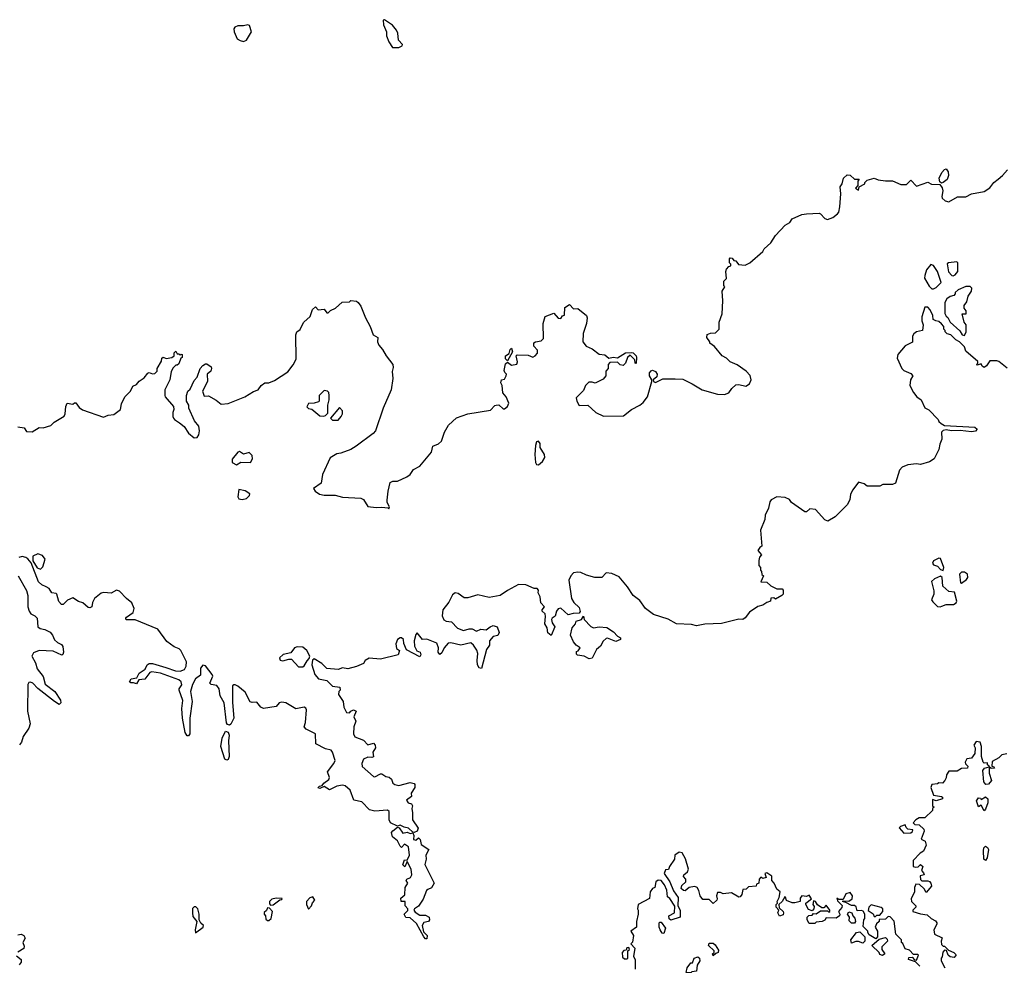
# Model space of a CAD drawing. Extents: x 2472589 to 2662339, y 701009 to 849030.
# Tile 330 of 406: x 2598368 to 2605348, y 739603 to 746310. Entities that reach past the tile are written whole.
import ezdxf

# ---------------------------------------------------------------- set-up
doc = ezdxf.new("R2010")
doc.units = 0

msp = doc.modelspace()

# ---------------------------------------------------------------- linework, layer by layer
at = {"layer": '0CON05XD'}
for points in [[(2601011.7, 746111.7), (2601055, 746112.5), (2601080, 746125), (2601082.5, 746135), (2601053.3, 746165), (2601048, 746215), (2601040, 746235), (2601010.3, 746270.3), (2600955, 746310), (2600945, 746307.5), (2600946.7, 746273.3), (2600968.8, 746225), (2600967.5, 746195), (2600983.9, 746153.9), (2601011.7, 746111.7)], [(2599955, 746155.7), (2599975, 746163.8), (2600011.9, 746225), (2599997.8, 746267.8), (2599985, 746273.1), (2599955, 746265.8), (2599915, 746265.8), (2599893.3, 746256.7), (2599886, 746245), (2599887.5, 746225), (2599910, 746175), (2599931.3, 746161.3), (2599955, 746155.7)], [(2603135, 743726.7), (2603205.9, 743685.9), (2603314.1, 743654.1), (2603365, 743650.8), (2603395, 743663.8), (2603416.7, 743695), (2603445, 743721.2), (2603465, 743723.8), (2603515, 743711.2), (2603542.3, 743727.7), (2603553.8, 743755), (2603547.5, 743787.5), (2603517.5, 743817.5), (2603453, 743863), (2603403.9, 743883.9), (2603378.3, 743908.3), (2603347, 743927), (2603293, 743993), (2603260, 744015), (2603260, 744025), (2603240, 744055), (2603241.7, 744078.3), (2603265, 744087.5), (2603301.7, 744088.3), (2603327.5, 744115), (2603327.5, 744165), (2603346.7, 744225), (2603352.5, 744315), (2603347.5, 744385), (2603366.7, 744415), (2603360, 744425), (2603360, 744455), (2603377.5, 744475), (2603373.3, 744525), (2603378.3, 744541.7), (2603395, 744560), (2603410, 744565), (2603410, 744575), (2603400, 744585), (2603400, 744615), (2603405, 744620), (2603418.3, 744618.3), (2603431.7, 744601.7), (2603445, 744600), (2603463.6, 744573.6), (2603511.7, 744568.3), (2603545, 744586.7), (2603635, 744666.2), (2603646.7, 744685), (2603693, 744727), (2603725, 744780), (2603795, 744852.5), (2603827.7, 744872.3), (2603845, 744897.5), (2603912.7, 744927.3), (2603945, 744933.8), (2604035, 744936.7), (2604045, 744933.3), (2604075, 744900), (2604095, 744893.8), (2604132.7, 744907.3), (2604165, 744932), (2604175.8, 744945), (2604182.3, 744982.3), (2604188, 745075), (2604184, 745125), (2604198.8, 745145), (2604208.8, 745185), (2604235, 745208.8), (2604255, 745207.5), (2604285, 745180), (2604318.3, 745178.3), (2604310, 745165), (2604310, 745135), (2604293.3, 745115), (2604315, 745100), (2604320, 745125), (2604360, 745145), (2604360, 745155), (2604377, 745173), (2604425, 745185.8), (2604455, 745173.8), (2604505, 745166), (2604555, 745166.7), (2604615, 745140), (2604655, 745140), (2604685, 745172.5), (2604725, 745130), (2604805, 745156.7), (2604832.9, 745142.9), (2604890.7, 745140.7), (2604907.1, 745117.1), (2604913.1, 745095), (2604904.3, 745055), (2604907.1, 745045), (2604928.8, 745025), (2604955, 745018.6), (2605015.9, 745054.1), (2605075, 745053.3), (2605115, 745074.3), (2605205, 745090.6), (2605245, 745117.5), (2605275, 745155.8), (2605305, 745179.2), (2605335.7, 745204.3), (2605370, 745245)], [(2604901.7, 745151.7), (2604890.8, 745160.8), (2604886.9, 745185), (2604904.6, 745225.4), (2604925, 745248), (2604935, 745251.2), (2604950.2, 745230.2), (2604953.6, 745205), (2604942.3, 745177.7), (2604915, 745154.2), (2604901.7, 745151.7)], [(2604845, 744400), (2604865, 744410), (2604900, 744445), (2604874.2, 744525), (2604846.6, 744566.6), (2604827, 744573), (2604797.5, 744535), (2604783.6, 744496.4), (2604783, 744477), (2604815, 744420), (2604835, 744400), (2604845, 744400)], [(2604985, 744493.3), (2604999.3, 744500.7), (2605017.5, 744525), (2605017.5, 744585), (2605011.7, 744591.7), (2604953.6, 744586.4), (2604942, 744578), (2604952.1, 744522.1), (2604975, 744496.7), (2604985, 744493.3)], [(2605065, 744070), (2605077.5, 744095), (2605076.7, 744145), (2605063.8, 744165), (2605050, 744225), (2605077, 744223), (2605077.5, 744245), (2605062.5, 744265), (2605063, 744283), (2605081.7, 744308.3), (2605091.7, 744348.3), (2605116.7, 744385), (2605117.5, 744405), (2605105, 744417.5), (2605075, 744417.5), (2605020, 744395), (2605000, 744375), (2605000, 744365), (2604990, 744355), (2604963.9, 744346.1), (2604940.5, 744329.5), (2604926.7, 744305), (2604926.4, 744226.4), (2604936.7, 744206.7), (2604948.3, 744198.3), (2604963.6, 744163.6), (2605033, 744103), (2605050, 744075), (2605065, 744070)], [(2598355, 743422), (2598400, 743415), (2598415, 743390), (2598455, 743387.5), (2598505, 743418.8), (2598535, 743416.2), (2598587.1, 743432.9), (2598611.2, 743455), (2598681.7, 743498.3), (2598690, 743515), (2598693.8, 743566.2), (2598705, 743590), (2598745, 743582.5), (2598755, 743592.5), (2598765, 743592.5), (2598790, 743560), (2598813, 743543), (2598961.7, 743491.7), (2598995, 743506), (2599035, 743510), (2599082.5, 743545), (2599090, 743585), (2599113.3, 743635), (2599153.3, 743675), (2599170, 743710), (2599195, 743722.5), (2599213.6, 743746.4), (2599249.3, 743770.7), (2599275, 743802.5), (2599285, 743806.7), (2599308.3, 743798.3), (2599325, 743800), (2599341.7, 743818.3), (2599343, 743837), (2599371.7, 743888.3), (2599375, 743910), (2599385, 743917.5), (2599405, 743907.5), (2599446.7, 743913.3), (2599462.5, 743925), (2599463.6, 743946.4), (2599475, 743960), (2599485, 743940), (2599495, 743940), (2599505, 743930), (2599513, 743937), (2599520, 743935), (2599520, 743915), (2599510, 743910), (2599495, 743870), (2599485, 743860), (2599475, 743860), (2599455, 743840), (2599442.5, 743815), (2599432.5, 743755), (2599397.5, 743685), (2599397.5, 743645), (2599400, 743635), (2599457, 743567), (2599460, 743545), (2599452.5, 743525), (2599452.5, 743495), (2599457.5, 743485), (2599465, 743473.3), (2599500.7, 743450.7), (2599532.5, 743425), (2599565, 743377.5), (2599605, 743343.3), (2599625, 743347.5), (2599636.7, 743365), (2599643.3, 743395), (2599636.4, 743426.4), (2599607.5, 743465), (2599567.5, 743555), (2599567, 743577), (2599550, 743605), (2599550, 743645), (2599560, 743675), (2599575, 743690), (2599605, 743750), (2599626, 743774), (2599646.7, 743835), (2599665, 743856.7), (2599685, 743870), (2599695, 743870), (2599725, 743847.5), (2599727.5, 743835), (2599723, 743817), (2599696.2, 743795), (2599700, 743745), (2599662.5, 743675), (2599675, 743640), (2599705, 743642.5), (2599760.5, 743610.5), (2599795, 743582.5), (2599845, 743588.8), (2599905, 743610.8), (2599964.2, 743635.8), (2600025, 743673.8), (2600057.5, 743685), (2600080, 743715), (2600105, 743733.3), (2600135, 743733.3), (2600175, 743750), (2600267.7, 743812.3), (2600307, 743863), (2600327, 743903), (2600326.2, 744075), (2600333.3, 744095), (2600356.8, 744113.2), (2600365.8, 744135), (2600381.2, 744165), (2600426.7, 744205), (2600443.8, 744255), (2600465, 744272.5), (2600483, 744253), (2600527, 744257), (2600545, 744230), (2600555, 744230), (2600571.7, 744248.3), (2600606.4, 744263.6), (2600653, 744307), (2600705, 744310), (2600715, 744317.5), (2600755, 744312.5), (2600767.5, 744305), (2600785, 744277.5), (2600818, 744195), (2600853, 744133), (2600874, 744075), (2600906.7, 744055), (2600904.2, 744025), (2600912.6, 744002.6), (2600940.7, 743970.7), (2600965, 743926.2), (2601012, 743865), (2601015.8, 743844.2), (2601007.5, 743815), (2601012.9, 743765), (2601002, 743685), (2600944.2, 743555), (2600890, 743395), (2600874.3, 743375.7), (2600754.1, 743285.9), (2600715, 743262), (2600645, 743236), (2600615, 743231.2), (2600568, 743202), (2600513.8, 743085), (2600505, 743022.5), (2600450, 742985), (2600462.5, 742965), (2600492.5, 742945), (2600525, 742937.5), (2600605, 742938.6), (2600655, 742924), (2600785, 742917.5), (2600805, 742907.5), (2600835, 742856.7), (2600895, 742850), (2600935, 742853.8), (2600977.5, 742847.5), (2600985, 742840), (2600990, 742855), (2600973.8, 742885), (2600972.3, 742902.3), (2600979.2, 742965), (2600995, 743027.5), (2601014.1, 743035.9), (2601045, 743036), (2601112.4, 743067.6), (2601136, 743085), (2601160, 743120), (2601205, 743142.5), (2601288.2, 743241.8), (2601296.7, 743285), (2601337, 743303), (2601358.3, 743321.7), (2601380, 743385), (2601407.5, 743435), (2601464, 743486), (2601544.7, 743515.3), (2601705, 743540), (2601735, 743573.3), (2601745, 743576.7), (2601765, 743577.5), (2601795, 743550), (2601805, 743550), (2601825, 743567.5), (2601835, 743590), (2601816.7, 743635), (2601793, 743663), (2601787.5, 743715), (2601777.5, 743735), (2601783.6, 743756.4), (2601805, 743760), (2601817.5, 743785), (2601820, 743795), (2601806.7, 743806.7), (2601801.2, 743821.2), (2601811.7, 743868.3), (2601825, 743880), (2601855, 743860), (2601893, 743867), (2601897, 743883), (2601887.5, 743925), (2601895, 743932.5), (2601971.7, 743931.7), (2602005, 743917.5), (2602022.5, 743925), (2602037.5, 743945), (2602037.5, 743965), (2602012.5, 743995), (2602013, 744017), (2602023.6, 744026.4), (2602065, 744033.3), (2602082, 744048), (2602078.8, 744155), (2602092.5, 744205), (2602155, 744227.5), (2602185, 744192.5), (2602205, 744190), (2602215, 744210), (2602230, 744215), (2602231.7, 744268.3), (2602265, 744290), (2602295, 744260), (2602325, 744262.5), (2602385, 744212.5), (2602390, 744195), (2602386, 744155), (2602362, 744085), (2602360, 744025), (2602382.5, 743995), (2602425, 743976.7), (2602475, 743937.5), (2602515, 743932.5), (2602545, 743910), (2602575, 743916.7), (2602605, 743912.5), (2602663, 743947), (2602705, 743950), (2602716.4, 743946.4), (2602737.5, 743925), (2602740, 743915), (2602737.5, 743872.5), (2602730, 743875), (2602728.3, 743898.3), (2602695, 743930), (2602677, 743913), (2602662.5, 743875), (2602645, 743857.5), (2602625, 743862.5), (2602605, 743880), (2602551.7, 743878.3), (2602540, 743865), (2602540, 743835), (2602523, 743817), (2602522.5, 743785), (2602505, 743760), (2602447.5, 743732.5), (2602425, 743740), (2602401.7, 743738.3), (2602380, 743715), (2602365, 743680), (2602313, 743627), (2602317.5, 743605), (2602335, 743573.3), (2602395, 743576.7), (2602451.2, 743525), (2602507.6, 743497.6), (2602649.3, 743500.7), (2602704.7, 743545.3), (2602764.7, 743575.3), (2602787.8, 743595), (2602819.5, 743635), (2602850, 743745), (2602850, 743755), (2602832.5, 743785), (2602832.5, 743805), (2602845, 743820), (2602855, 743823.3), (2602874.1, 743814.1), (2602886.2, 743795), (2602883.6, 743776.4), (2602857.5, 743755), (2602860, 743745), (2602875, 743737.5), (2602928.3, 743761.7), (2603015, 743763.3), (2603069.3, 743759.3), (2603135, 743726.7)], [(2605369.3, 743839.3), (2605310, 743885), (2605295, 743890), (2605245, 743890), (2605222.5, 743855), (2605205, 743842.5), (2605191.7, 743851.7), (2605185, 743870), (2605155, 743860), (2605150, 743865), (2605160, 743875), (2605160, 743885), (2605075, 743960), (2605065, 743990), (2605030, 744025), (2605005, 744040), (2604970, 744075), (2604943, 744083), (2604930, 744095), (2604930, 744105), (2604920, 744115), (2604920, 744135), (2604903, 744153), (2604885, 744170), (2604863, 744173), (2604843.6, 744183.6), (2604841.7, 744211.7), (2604823, 744253), (2604805, 744270), (2604785, 744270), (2604763.6, 744203.6), (2604763.3, 744175), (2604773.3, 744145), (2604767.5, 744105), (2604725, 744096.7), (2604707, 744083), (2604697.5, 744065), (2604698.3, 744021.7), (2604645, 743997.5), (2604593.3, 743935), (2604588.3, 743908.3), (2604622.5, 743835), (2604635, 743822.5), (2604685, 743800), (2604700, 743785), (2604682.5, 743755), (2604677.5, 743715), (2604703.3, 743665), (2604727.5, 743635), (2604757.5, 743615), (2604785, 743557.5), (2604813, 743543), (2604880, 743475), (2604885, 743460), (2604900, 743445), (2604925, 743432.5), (2605138.9, 743418.9), (2605155.8, 743405.8), (2605145, 743392.5), (2605115, 743386), (2605035, 743396.7), (2604973.7, 743393.7), (2604935, 743402), (2604915, 743396.2), (2604904, 743385), (2604906, 743335), (2604890.3, 743299.7), (2604885, 743262.5), (2604850, 743195), (2604817.5, 743175), (2604755, 743156), (2604725, 743160), (2604665, 743152), (2604625, 743136.2), (2604606.1, 743113.9), (2604576.1, 743023.9), (2604556.4, 743013.6), (2604487, 743013), (2604465, 743002.5), (2604375, 743002.5), (2604355, 743017.5), (2604315, 743030), (2604273.3, 742976.7), (2604257.5, 742945), (2604252.5, 742905), (2604235, 742870), (2604150, 742785), (2604096.4, 742753.6), (2604075, 742762.5), (2604010, 742835), (2603968.3, 742841.7), (2603945, 742820), (2603935, 742820), (2603840, 742885), (2603825, 742907.5), (2603795, 742921.2), (2603735, 742926.2), (2603696.1, 742903.9), (2603685, 742890), (2603676.7, 742845), (2603653.6, 742796.4), (2603650, 742765), (2603620.7, 742689.3), (2603630, 742575), (2603615, 742567.5), (2603600, 742545), (2603627.5, 742515), (2603613, 742497), (2603607.5, 742475), (2603608.3, 742438.3), (2603620, 742425), (2603620, 742405), (2603627, 742397), (2603630, 742375), (2603640, 742365), (2603623, 742323), (2603665, 742320), (2603693.9, 742293.9), (2603735, 742272.5), (2603773, 742273), (2603780, 742265), (2603780, 742235), (2603770, 742225), (2603725, 742200), (2603715, 742210), (2603693.3, 742206.7), (2603690, 742185), (2603663.9, 742176.1), (2603635, 742156.7), (2603601.7, 742148.3), (2603542.3, 742107.7), (2603511.7, 742068.3), (2603495, 742056.7), (2603465, 742058.8), (2603343, 742027), (2603225, 742023.3), (2603165, 742010), (2603130.7, 742020.7), (2603025, 742024.2), (2602965, 742057.5), (2602862.1, 742092.1), (2602804.2, 742134.2), (2602765, 742190), (2602716, 742225), (2602677.3, 742287.3), (2602617.7, 742357.7), (2602565, 742381.2), (2602525, 742387.5), (2602495, 742353.3), (2602445, 742354), (2602385, 742369.2), (2602345, 742390), (2602325, 742392), (2602293.2, 742386.8), (2602274, 742365), (2602260.6, 742335), (2602278.8, 742205), (2602295.8, 742175.8), (2602335, 742140), (2602341.7, 742111.7), (2602335, 742100), (2602290.5, 742099.5), (2602255, 742088.8), (2602205, 742137.5), (2602185, 742132.5), (2602173.3, 742115), (2602165, 742080), (2602143.6, 742066.4), (2602137.5, 742055), (2602143.3, 742033.3), (2602162.5, 742005), (2602135, 741942.5), (2602112.3, 741962.3), (2602107, 741997), (2602090, 742025), (2602096.4, 742076.4), (2602092.5, 742095), (2602072.5, 742115), (2602072.5, 742125), (2602087.5, 742145), (2602062.5, 742175), (2602056.4, 742216.4), (2602042.5, 742245), (2602046.7, 742265), (2602035.9, 742275.9), (2602015, 742276.7), (2601955, 742301.2), (2601905, 742304.3), (2601825, 742261.9), (2601775, 742225.8), (2601695, 742211.4), (2601615, 742231.5), (2601545, 742210), (2601518.6, 742208.6), (2601475, 742241.1), (2601455, 742245.5), (2601435, 742230), (2601410, 742180), (2601367.5, 742125), (2601363, 742083), (2601374.1, 742054.1), (2601390, 742045), (2601428.3, 742038.3), (2601471.2, 741995), (2601515, 741978.8), (2601555, 741990), (2601575, 741990), (2601605, 741973.3), (2601637, 741987), (2601675, 741982.5), (2601702.5, 742005), (2601723.3, 742013.3), (2601752.5, 742005), (2601766.1, 741963.9), (2601756.4, 741943.6), (2601723.8, 741936.2), (2601697.5, 741905), (2601697.5, 741875), (2601676.1, 741843.9), (2601641.7, 741708.3), (2601625, 741712.5), (2601613.9, 741733.9), (2601610, 741765), (2601616.1, 741813.9), (2601608.7, 741838.7), (2601585, 741873.8), (2601565, 741890.8), (2601495, 741874), (2601425, 741890.8), (2601405, 741888.8), (2601376.2, 741855), (2601360.7, 741819.3), (2601345, 741807.5), (2601334, 741824), (2601336, 741855), (2601325, 741888), (2601255, 741916.7), (2601223.9, 741913.9), (2601185, 741962.5), (2601175, 741950), (2601163.8, 741905), (2601166.1, 741866.1), (2601183.3, 741833.3), (2601207.5, 741825), (2601212.5, 741805), (2601205, 741790), (2601110.7, 741840.7), (2601091.2, 741885), (2601088.8, 741915), (2601075, 741926.2), (2601065, 741926.7), (2601046.7, 741915), (2601033.6, 741883.6), (2601040, 741850), (2601060, 741835), (2601050, 741805), (2600925, 741773.8), (2600845, 741782.5), (2600816.2, 741765)], [(2601825, 743890), (2601812.5, 743905), (2601812.5, 743925), (2601838.3, 743941.7), (2601845, 743970), (2601855, 743980), (2601862.5, 743955), (2601825, 743890)], [(2600523, 743497), (2600535, 743502.5), (2600551.7, 743518.3), (2600552.5, 743575), (2600562.5, 743615), (2600562.5, 743645), (2600560, 743665), (2600550, 743675), (2600525, 743680), (2600490, 743645), (2600490, 743605), (2600485, 743600), (2600455, 743590), (2600415, 743587.5), (2600402.5, 743565), (2600415, 743552.5), (2600438.3, 743548.3), (2600495, 743500), (2600523, 743497)], [(2600625, 743470), (2600647.5, 743495), (2600656.7, 743515), (2600656.7, 743535), (2600635, 743560), (2600570, 743485), (2600585, 743470), (2600625, 743470)], [(2602045, 743152.5), (2602075, 743177.5), (2602090, 743205), (2602088.8, 743225), (2602057.5, 743275), (2602057.5, 743305), (2602045, 743320), (2602032.5, 743315), (2602025, 743290), (2602018.8, 743225), (2602025, 743170), (2602032.5, 743155), (2602045, 743152.5)], [(2599905, 743152.5), (2599935, 743172.5), (2600005, 743170), (2600017.5, 743195), (2600015, 743220), (2599995, 743240), (2599955, 743227.5), (2599925, 743247.5), (2599915, 743242.5), (2599873.6, 743193.6), (2599875, 743170), (2599905, 743152.5)], [(2599945, 742906.7), (2599975, 742913.8), (2599997.5, 742935), (2599998.3, 742948.3), (2599965, 742968.8), (2599921.7, 742978.3), (2599913.3, 742925), (2599920.7, 742910.7), (2599945, 742906.7)], [(2600816.2, 741765), (2600805, 741743.3), (2600755, 741722), (2600695, 741706.2), (2600655, 741713.3), (2600625, 741701.2), (2600545, 741708.8), (2600508.8, 741745), (2600455, 741776), (2600443.3, 741766.7), (2600438.8, 741735), (2600460, 741665), (2600485, 741636), (2600545, 741624.2), (2600585, 741582.5), (2600637.5, 741575), (2600638.8, 741555), (2600630, 741545), (2600626.7, 741525), (2600661.2, 741475), (2600666.7, 741435), (2600685, 741396.7), (2600705, 741393.3), (2600715, 741406.7), (2600734.2, 741415.8), (2600753.3, 741405), (2600737.5, 741365), (2600751.2, 741335), (2600735.9, 741294.1), (2600734.3, 741245), (2600744.4, 741224.4), (2600805, 741200), (2600835, 741166.7), (2600875, 741178.8), (2600888.8, 741165), (2600890, 741145), (2600870, 741115), (2600877, 741083), (2600865, 741077.5), (2600835, 741078.8), (2600805, 741066.2), (2600792, 741035), (2600795, 741013.3), (2600875, 740943.3), (2600885, 740940), (2600925, 740962.5), (2600935, 740962.5), (2600963, 740943), (2600988, 740938), (2601003.6, 740923.6), (2601013.3, 740895), (2601027.5, 740885), (2601055, 740878.8), (2601135, 740900), (2601163.6, 740893.6), (2601170, 740885), (2601170, 740865), (2601142.5, 740825), (2601145, 740800), (2601110, 740775), (2601122.5, 740755), (2601145, 740747.5), (2601152.5, 740735), (2601146.7, 740715), (2601153.3, 740685), (2601151.9, 740635), (2601193.3, 740575), (2601185.5, 740554.5), (2601165, 740545.8), (2601155, 740546.7), (2601123.3, 740575), (2601092.4, 740582.4), (2601065, 740597.5), (2601045, 740590), (2600996.7, 740615), (2600988, 740635), (2600986.5, 740695), (2600975, 740704.2), (2600885, 740697.5), (2600847.5, 740705), (2600792.5, 740762.5), (2600736.7, 740775), (2600710.8, 740845), (2600675, 740876), (2600655, 740882), (2600615, 740873.8), (2600565, 740847.5), (2600525, 740872.5), (2600495, 740857.5), (2600485, 740860), (2600482.5, 740865), (2600492.5, 740875), (2600512.5, 740877.5), (2600523.8, 740895), (2600559.4, 740920.6), (2600564, 740935), (2600548.8, 740975), (2600595.6, 741035), (2600603.6, 741055), (2600585.4, 741115), (2600575, 741130), (2600535, 741137.5), (2600466.2, 741175), (2600464, 741245), (2600399.1, 741279.1), (2600383.3, 741295), (2600392.9, 741325), (2600400, 741415), (2600395, 741428.1), (2600384.4, 741434.4), (2600325, 741422.7), (2600253.3, 741465), (2600225, 741470), (2600207.5, 741465), (2600185, 741440), (2600095, 741424.5), (2600077.1, 741435), (2600049.3, 741469.3), (2600015, 741466.9), (2600002.5, 741472.5), (2599965, 741541.4), (2599915, 741584.2), (2599895, 741592), (2599885, 741593.3), (2599876.7, 741585), (2599877, 741467), (2599886.2, 741355), (2599865, 741313.3), (2599855, 741306.7), (2599841.2, 741311.2), (2599833.1, 741323.1), (2599818.1, 741465), (2599789.2, 741515), (2599782, 741565), (2599765, 741588.8), (2599726.1, 741596.1), (2599716.7, 741605), (2599735.8, 741655), (2599733, 741667), (2599685, 741728), (2599665, 741732.5), (2599648.3, 741711.7), (2599648.3, 741661.7), (2599615, 741635.8), (2599593.5, 741595), (2599577.9, 741545), (2599590, 741475), (2599572.7, 741355), (2599574, 741245), (2599565, 741231.2), (2599555, 741231.2), (2599540.8, 741255), (2599522.9, 741355), (2599517.5, 741425), (2599525, 741482.5), (2599497.5, 741555), (2599497.5, 741565), (2599517.8, 741592.2), (2599512, 741615), (2599495, 741626.9), (2599365, 741676.2), (2599305, 741685.8), (2599290.8, 741679.2), (2599255, 741633.3), (2599211.7, 741628.3), (2599195, 741600), (2599175, 741607.5), (2599155, 741606.7), (2599146.7, 741615), (2599157.5, 741635), (2599197.5, 741642.5), (2599214.4, 741675.6), (2599256, 741704), (2599271.2, 741735), (2599285, 741743.8), (2599310, 741745), (2599404.1, 741715.9), (2599472.9, 741692.9), (2599505, 741688.8), (2599535, 741700.6), (2599547.9, 741725), (2599549.6, 741755), (2599511.1, 741835), (2599498.3, 741848.3), (2599463.2, 741863.2), (2599410, 741900), (2599346.5, 741986.5), (2599185, 742053.6), (2599123, 742053), (2599120, 742065), (2599125, 742073.3), (2599171.9, 742105), (2599178.8, 742135), (2599162.5, 742175), (2599124.3, 742204.3), (2599075, 742256.9), (2599055, 742263.1), (2599015, 742242), (2598965, 742246.7), (2598945, 742242.2), (2598898.6, 742205), (2598883.6, 742176.4), (2598878, 742145), (2598865, 742138.6), (2598852, 742142), (2598816, 742175), (2598785, 742183.3), (2598745, 742208.5), (2598707.4, 742192.6), (2598675, 742162.5), (2598665, 742163.3), (2598644.1, 742184.1), (2598631.2, 742235), (2598625, 742241.2), (2598594.4, 742244.4), (2598575.8, 742275), (2598555, 742288.6), (2598525, 742302), (2598502, 742322), (2598447.7, 742457.7), (2598425.7, 742485.7), (2598410, 742495), (2598385, 742502.5), (2598361.1, 742495)], [(2598515, 742413.3), (2598531.7, 742428.3), (2598547.5, 742485), (2598528.8, 742508.8), (2598495, 742520.6), (2598460, 742505), (2598461.2, 742471.2), (2598491.7, 742421.7), (2598515, 742413.3)], [(2604915, 742402.5), (2604918.8, 742425), (2604895, 742487.5), (2604885, 742490), (2604845, 742471.2), (2604838.8, 742455), (2604845, 742443.3), (2604875, 742433.8), (2604895, 742410), (2604915, 742402.5)], [(2605045, 742313.3), (2605081.2, 742338.8), (2605090, 742355), (2605087.3, 742377.3), (2605065, 742390.8), (2605045, 742392), (2605031.4, 742378.6), (2605037, 742317), (2605045, 742313.3)], [(2598357.8, 742365), (2598415, 742262.5), (2598424.3, 742225), (2598425.7, 742145), (2598434.2, 742115), (2598446.7, 742095), (2598475, 742081.2), (2598491.2, 742065), (2598496.7, 742005), (2598512.5, 741992.5), (2598545, 741984.3), (2598583.8, 741965), (2598600.8, 741945), (2598615, 741912.5), (2598635, 741892.5), (2598665, 741877.5), (2598672.5, 741865), (2598678.8, 741825), (2598673.3, 741806.7), (2598666.4, 741803.6), (2598605, 741832), (2598505, 741835.7), (2598465, 741818.8), (2598454, 741795), (2598478.7, 741748.7), (2598490.8, 741705), (2598535, 741652.5), (2598547.9, 741597.9), (2598616.7, 741545), (2598656.7, 741485), (2598660, 741465), (2598647.5, 741452.5), (2598613.9, 741473.9), (2598495, 741567.5), (2598461.2, 741605), (2598445, 741612), (2598431.4, 741608.6), (2598425.9, 741594.1), (2598422.9, 741405), (2598440.8, 741315), (2598431.4, 741285), (2598392.8, 741227.2), (2598380.8, 741185), (2598365, 741167.5)], [(2604894.2, 742145.8), (2604905, 742150.8), (2604935, 742162.5), (2604987, 742163), (2605007, 742173), (2605012, 742185), (2604995, 742250), (2604955, 742255.7), (2604912.2, 742292.2), (2604907.5, 742355), (2604895, 742362.5), (2604852.5, 742345), (2604832.5, 742325), (2604849.4, 742259.4), (2604849.4, 742235), (2604832.5, 742195), (2604840.5, 742180.5), (2604875, 742149.2), (2604894.2, 742145.8)], [(2602405, 741776.7), (2602370, 741795), (2602323, 741803), (2602315, 741810), (2602315, 741830), (2602326.4, 741833.6), (2602340, 741855), (2602313.6, 741873.6), (2602295, 741897.5), (2602272.5, 741945), (2602284.1, 741995.9), (2602307.5, 742025), (2602312.5, 742045), (2602350, 742055), (2602365, 742080), (2602370, 742055), (2602416.7, 742006.7), (2602436.4, 741996.4), (2602476.1, 742003.9), (2602529.5, 741999.5), (2602578.3, 741968.3), (2602605, 741937.5), (2602627.5, 741925), (2602626.4, 741913.6), (2602595, 741900), (2602535, 741923.3), (2602525, 741921.2), (2602505, 741903.3), (2602484.2, 741865.8), (2602455.9, 741844.1), (2602425, 741782.5), (2602405, 741776.7)], [(2600375, 741721.2), (2600385, 741726.7), (2600405, 741763.3), (2600420.7, 741779.3), (2600423.8, 741795), (2600404.3, 741835), (2600375, 741860.8), (2600335, 741862.5), (2600315, 741855.8), (2600290, 741820), (2600235, 741806.9), (2600210, 741785), (2600215, 741766.7), (2600232.3, 741762.3), (2600275, 741775.8), (2600295, 741775.8), (2600345, 741721.2), (2600375, 741721.2)], [(2599835, 741057.5), (2599822.5, 741065), (2599794.2, 741154.2), (2599804, 741215), (2599826.4, 741263.6), (2599845, 741256.7), (2599852, 741235), (2599847.1, 741195), (2599852.5, 741085), (2599845, 741062.5), (2599835, 741057.5)], [(2605366.7, 741103.3), (2605330, 741095), (2605310, 741075), (2605261.7, 741048.3), (2605260, 741015), (2605275, 741010), (2605278.3, 741001.7), (2605255, 741000), (2605240, 741010), (2605240, 740965), (2605256.7, 740915), (2605235, 740888.8), (2605216.7, 740886.7), (2605203.3, 740905), (2605196.7, 740985), (2605207.5, 741002.5), (2605240, 741010), (2605240, 741015), (2605230, 741025), (2605228.3, 741038.3), (2605205, 741037.5), (2605197.5, 741045), (2605187.5, 741085), (2605186.2, 741155), (2605177, 741187), (2605148.3, 741191.7), (2605132.5, 741165), (2605142.5, 741145), (2605140, 741105), (2605115, 741072.5), (2605081.7, 741068.3), (2605070, 741045), (2605073, 741033), (2605090, 741015), (2605088.3, 741001.7), (2605045, 741000), (2605015, 740980), (2604955, 740980), (2604937.5, 740955), (2604937, 740933), (2604927, 740913), (2604910, 740895), (2604885, 740897.5), (2604875, 740890), (2604833.8, 740886.2), (2604827.5, 740865), (2604845, 740810), (2604901.7, 740801.7), (2604910, 740795), (2604910, 740785), (2604865, 740770), (2604840, 740780), (2604840, 740735), (2604850, 740725), (2604840, 740715), (2604838.3, 740701.7), (2604785, 740650), (2604745, 740650), (2604720, 740635), (2604702.5, 740615), (2604713, 740603), (2604745, 740600), (2604778.3, 740568.3), (2604780, 740555), (2604758.3, 740498.3), (2604787.5, 740485), (2604793.3, 740455), (2604775, 740412.5), (2604751.7, 740398.3), (2604703, 740347), (2604702.5, 740305), (2604721.7, 740298.3), (2604737.5, 740302.5), (2604755, 740317.5), (2604770, 740305), (2604760, 740275), (2604775, 740260), (2604780, 740245), (2604751.7, 740238.3), (2604753, 740213), (2604763, 740203), (2604805, 740202.5), (2604817, 740197), (2604827, 740187), (2604832.5, 740165), (2604795, 740120), (2604780, 740145), (2604746.4, 740176.4), (2604721.7, 740178.3), (2604712.5, 740155), (2604712.5, 740125), (2604687.5, 740075), (2604690, 740055), (2604720, 740025), (2604720, 740015), (2604700, 739995), (2604700, 739985), (2604755, 739967.5), (2604801.7, 739961.7), (2604830, 739935), (2604859.3, 739919.3), (2604870, 739905), (2604870, 739895), (2604847.5, 739855), (2604852.5, 739825), (2604908.3, 739798.3), (2604900, 739775), (2604901.7, 739751.7), (2604915, 739740), (2604925, 739740), (2604951.7, 739711.7), (2604990, 739695), (2605007, 739677), (2604991.7, 739658.3), (2604965, 739662.5), (2604950, 739675), (2604938.3, 739708.3), (2604925, 739710), (2604913, 739697), (2604907, 739663), (2604900, 739655), (2604900, 739635), (2604927.5, 739585)], [(2605205, 740700), (2605185, 740740), (2605165, 740727.5), (2605150.5, 740769.5), (2605165, 740790), (2605179.2, 740789.2), (2605185, 740780), (2605215, 740798.8), (2605231.2, 740785), (2605230.8, 740755), (2605215, 740710), (2605205, 740700)], [(2601255, 739790), (2601245, 739790), (2601233.3, 739805), (2601179.7, 739899.7), (2601135, 739940), (2601105, 739942.5), (2601092.5, 739965), (2601118.3, 739991.7), (2601120, 740005), (2601100, 740025), (2601100, 740055), (2601072.5, 740055), (2601070.7, 740079.3), (2601097, 740103), (2601100, 740155), (2601120, 740185), (2601107.5, 740205), (2601113.3, 740215), (2601137.5, 740225), (2601146.7, 740245), (2601142.5, 740285), (2601115, 740340), (2601097.5, 740302.5), (2601084.5, 740315), (2601095, 740352.5), (2601115, 740350), (2601130, 740385), (2601123, 740443), (2601095, 740463.3), (2601075, 740440), (2601065, 740448), (2601045, 740486.7), (2601010, 740515), (2601004.2, 740545), (2601011.9, 740558.1), (2601045, 740584), (2601058.7, 740578.7), (2601085, 740540), (2601115, 740547.5), (2601135, 740538.8), (2601155, 740542.5), (2601162, 740525), (2601160, 740495), (2601175, 740490), (2601195, 740506.7), (2601205.9, 740495.9), (2601215, 740461.2), (2601267.5, 740425), (2601246.2, 740385), (2601250, 740355), (2601239.3, 740319.3), (2601305.8, 740185), (2601288, 740152), (2601260.7, 740140.7), (2601251.2, 740135), (2601227.7, 740072.3), (2601196.1, 740023.9), (2601167.5, 740005), (2601162.5, 739995), (2601170.8, 739980.8), (2601205, 739960), (2601245, 739960), (2601270, 739945), (2601272.5, 739925), (2601266.4, 739913.6), (2601233, 739907), (2601221.2, 739885), (2601231.2, 739841.2), (2601256.7, 739815), (2601255, 739790)], [(2604635, 740540), (2604685, 740542.5), (2604697, 740553), (2604700, 740565), (2604665, 740570), (2604651.7, 740581.7), (2604645, 740600), (2604611.7, 740588.3), (2604602.5, 740577.5), (2604635, 740540)], [(2605215, 740347.5), (2605203.8, 740355), (2605201.2, 740415), (2605204.1, 740435.9), (2605215, 740447.5), (2605229.5, 740439.5), (2605236.2, 740425), (2605226.2, 740365), (2605215, 740347.5)], [(2604748.3, 739598.3), (2604718.3, 739628.3), (2604670, 739645), (2604671.7, 739658.3), (2604695, 739660), (2604711.7, 739641.7), (2604725, 739640), (2604740, 739675), (2604735, 739680), (2604705, 739680), (2604675, 739710), (2604645, 739720), (2604628.3, 739758.3), (2604620, 739765), (2604620, 739785), (2604580, 739825), (2604567, 739917), (2604538.3, 739948.3), (2604525, 739950), (2604505, 739930), (2604461.7, 739928.3), (2604460, 739915), (2604441.7, 739898.3), (2604432.5, 739875), (2604450, 739845), (2604450, 739805), (2604438.3, 739791.7), (2604390.7, 739820.7), (2604380, 739835), (2604380, 739845), (2604348.3, 739878.3), (2604352.5, 739925), (2604360, 739935), (2604360, 739965), (2604346.4, 739986.4), (2604335, 739992.5), (2604305, 739990), (2604297, 740017), (2604287, 740027), (2604265, 740027.5), (2604225, 740050), (2604200, 740055), (2604205, 740060), (2604245, 740057.5), (2604270, 740075), (2604272.5, 740095), (2604255, 740120), (2604225, 740110), (2604205, 740070), (2604175, 740070), (2604160, 740080), (2604165, 740060), (2604197.5, 740027.5), (2604197, 740013), (2604172.5, 739985), (2604182.5, 739965), (2604180, 739955), (2604155, 739937.5), (2604085, 739940), (2604076.4, 739923.6), (2604056.4, 739913.6), (2604015, 739910), (2604005, 739900), (2603965, 739900), (2603950, 739925), (2603950, 739945), (2603962.5, 739957.5), (2603985, 739960), (2603995, 739970), (2604015, 739967.5), (2604045, 739990), (2604095, 739990), (2604105, 739980), (2604110, 739985), (2604110, 739995), (2604085, 740030), (2604068.3, 740011.7), (2604055, 740010), (2604023.3, 740033.3), (2604010, 740055), (2603995, 740060), (2603990, 740035), (2603999.3, 740019.3), (2603997, 740003), (2603985, 739990), (2603960, 740000), (2603940, 740035), (2603940, 740045), (2603980, 740075), (2603965, 740100), (2603945, 740092.5), (2603913, 740097), (2603900.7, 740079.3), (2603900, 740055), (2603863, 740047), (2603845, 740047.5), (2603805, 740062.5), (2603797, 740087), (2603791.7, 740088.3), (2603772.5, 740055), (2603750, 740035), (2603751.7, 740011.7), (2603780, 739985), (2603782.5, 739975), (2603779.3, 739960.7), (2603755, 739952.5), (2603742.5, 739975), (2603750, 739995), (2603730, 740015), (2603730, 740035), (2603740, 740045), (2603737.5, 740055), (2603752.5, 740085), (2603760, 740125), (2603735, 740142.5), (2603717.5, 740185), (2603700, 740205), (2603700, 740235), (2603665, 740260), (2603650, 740255), (2603660, 740225), (2603635, 740220), (2603621.7, 740228.3), (2603610, 740215), (2603607.5, 740185), (2603591.7, 740178.3), (2603590, 740165), (2603535, 740160), (2603517, 740143), (2603495, 740140), (2603487.5, 740105), (2603475, 740090), (2603465, 740087.5), (2603415, 740117.5), (2603355, 740110), (2603335, 740120), (2603315, 740120), (2603307.5, 740095), (2603313.3, 740075), (2603310, 740065), (2603285, 740042.5), (2603255, 740070), (2603210.7, 740070.7), (2603192.5, 740095), (2603182.5, 740135), (2603170, 740155), (2603155, 740162.5), (2603125, 740157.5), (2603113.9, 740156.1), (2603085, 740132.5), (2603073, 740133), (2603058.3, 740148.3), (2603061.7, 740168.3), (2603090, 740195), (2603090, 740215), (2603073.6, 740233.6), (2603076.7, 740245), (2603103, 740267), (2603110, 740285), (2603088.3, 740358.3), (2603065, 740400), (2603043.6, 740406.4), (2603012.5, 740385), (2603010, 740355), (2602973.3, 740305), (2602968.3, 740281.7), (2602945, 740280), (2602937.5, 740255), (2602977.5, 740195), (2603002.5, 740132.5), (2603036.7, 740085), (2603032.5, 740025), (2603050, 739995), (2603050, 739945), (2602985, 739922.5), (2602973, 739933), (2602970, 739955), (2603010, 739975), (2603011.7, 740021.7), (2602976.1, 740076.1), (2602960, 740090), (2602955.9, 740135.9), (2602940, 740175), (2602915, 740203.8), (2602893.9, 740206.1), (2602877.5, 740195), (2602870, 740155), (2602855, 740147.5), (2602836.7, 740125), (2602833.8, 740076.2), (2602752.5, 740035), (2602747.5, 740005), (2602753.3, 739995), (2602753, 739967), (2602740, 739915), (2602740, 739875), (2602700, 739845), (2602720, 739815), (2602711.7, 739768.3), (2602700, 739755), (2602727.5, 739725), (2602720, 739665), (2602730, 739645), (2602730, 739575)], [(2600415, 740002.5), (2600437.5, 740025), (2600443, 740047), (2600460, 740065), (2600445, 740090), (2600425, 740082.5), (2600400, 740055), (2600400, 740035), (2600415, 740002.5)], [(2599615, 739833.3), (2599667.5, 739875), (2599670, 739885), (2599651.7, 739901.7), (2599640, 739925), (2599640, 739965), (2599630, 740005), (2599617, 740017), (2599605, 740017.5), (2599593, 740007), (2599592.5, 739975), (2599595, 739950), (2599623, 739913), (2599611.2, 739855), (2599615, 739833.3)], [(2600145, 740030), (2600165, 740033.3), (2600211.7, 740068.3), (2600225, 740070), (2600228.3, 740078.3), (2600185, 740080), (2600155, 740072.5), (2600137.5, 740055), (2600138.3, 740038.3), (2600145, 740030)], [(2604435, 739950), (2604445, 739960), (2604465, 739960), (2604475, 739970), (2604486.7, 739985), (2604486.7, 740005), (2604475, 740013.3), (2604405, 740032.5), (2604387.5, 740015), (2604383, 739993), (2604418.3, 739968.3), (2604425, 739950), (2604435, 739950)], [(2600135, 739920), (2600150, 739935), (2600160, 739985), (2600138.3, 740008.3), (2600125, 740010), (2600118.3, 739991.7), (2600101.7, 739978.3), (2600100, 739965), (2600110, 739955), (2600111.7, 739931.7), (2600125, 739920), (2600135, 739920)], [(2604285, 739902.5), (2604265, 739902.5), (2604248.3, 739918.3), (2604250, 739945), (2604237.5, 739965), (2604245, 739982.5), (2604266.4, 739976.4), (2604273.3, 739953.3), (2604288.8, 739938.8), (2604292.5, 739915), (2604285, 739902.5)], [(2602935, 739830), (2602921.7, 739831.7), (2602907.5, 739855), (2602900, 739875), (2602900, 739905), (2602905, 739910), (2602915, 739910), (2602946.4, 739866.4), (2602935, 739830)], [(2598355, 739820), (2598376.9, 739823.1), (2598397.8, 739815), (2598406.8, 739795), (2598388.8, 739765), (2598399.3, 739739.3), (2598397.1, 739722.9), (2598355, 739697.5)], [(2604345, 739760), (2604315, 739772.5), (2604295, 739772.5), (2604265, 739760), (2604260, 739785), (2604300, 739835), (2604325, 739840), (2604360, 739805), (2604360, 739775), (2604345, 739760)], [(2603285, 739670), (2603280, 739685), (2603290, 739695), (2603290, 739705), (2603250, 739745), (2603255, 739760), (2603285, 739760), (2603299.3, 739749.3), (2603321.7, 739711.7), (2603320, 739695), (2603302.5, 739687.5), (2603285, 739670)], [(2604485, 739672.5), (2604465, 739680), (2604460, 739695), (2604410, 739745), (2604461.7, 739788.3), (2604505, 739800), (2604518.3, 739788.3), (2604520, 739775), (2604480, 739735), (2604480, 739715), (2604500, 739685), (2604485, 739672.5)], [(2598345, 739670), (2598377.5, 739645), (2598377.5, 739625), (2598363.3, 739606.7)], [(2602675, 739650), (2602680, 739655), (2602680, 739705), (2602690, 739715), (2602685, 739730), (2602671.7, 739728.3), (2602668.3, 739711.7), (2602651.7, 739708.3), (2602640, 739695), (2602641.7, 739661.7), (2602655, 739650), (2602675, 739650)], [(2603125, 739550), (2603091.7, 739551.7), (2603100, 739585), (2603125, 739620), (2603138.3, 739621.7), (2603150, 739655), (2603175, 739662.5), (2603187.5, 739655), (2603190, 739635), (2603170, 739605), (2603167, 739563), (2603133, 739557), (2603125, 739550)]]:
    msp.add_lwpolyline(points, dxfattribs=at)

doc.saveas('drawing.dxf')
